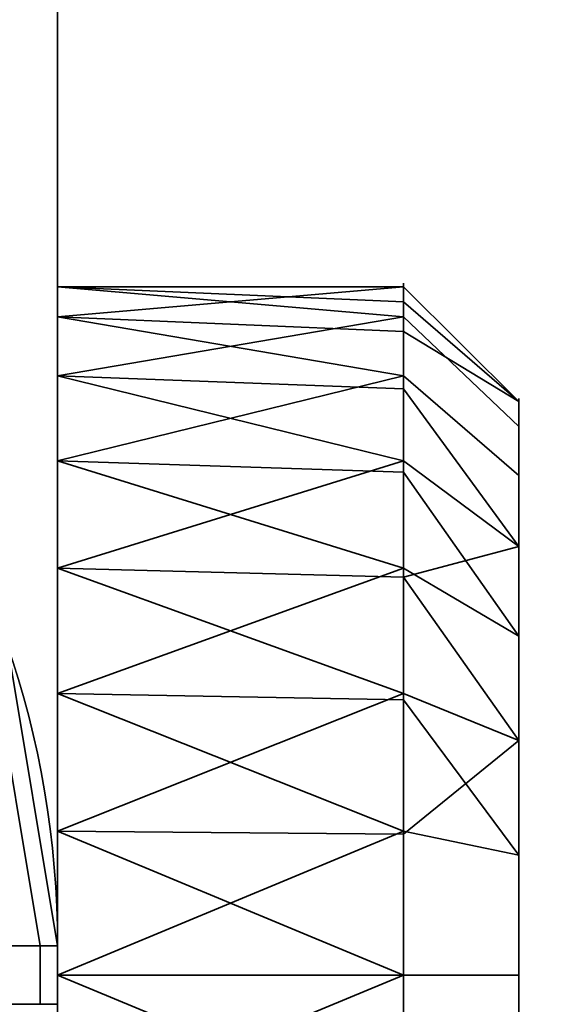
# Model space of a CAD drawing. Header units: millimetres. Extents: x -603 to 3703, y -115 to 249.
# Tile 260 of 656: x 437.34 to 439.65, y -19.93 to -15.66. Entities that reach past the tile are written whole.
import ezdxf

# ---------------------------------------------------------------- set-up
doc = ezdxf.new("R2010")
doc.units = ezdxf.units.MM
doc.layers.add('151', color=7, linetype='Continuous', true_color=0xffffff)

# ---------------------------------------------------------------- blocks, each defined once
blk = doc.blocks.new('UG_SURFACE_070')
at = {"layer": '151', "color": 252, "linetype": 'Continuous', "lineweight": 35}
for points in [[(435.5, -26.3, 1516.25), (437.5, -26.3, 1516.25), (437.5, -13.3, 1516.25), (435.5, -13.3, 1516.25)], [(435.5, -13.3, 1507.25), (437.5, -13.3, 1507.25), (437.5, -26.3, 1507.25), (435.5, -26.3, 1507.25)], [(437.5, -13.3, 1516.25), (437.5, -26.3, 1516.25), (437.5, -20.4237, 1514.6844), (437.5, -19.1763, 1514.6844)], [(437.5, -13.3, 1507.25), (437.5, -13.3, 1516.25), (437.5, -16.8164, 1512.0636), (437.5, -16.9468, 1510.8229)], [(437.5, -13.3, 1516.25), (437.5, -17.2019, 1513.25), (437.5, -16.8164, 1512.0636)], [(437.5, -16.9468, 1510.8229), (437.5, -17.5706, 1509.7426), (437.5, -13.3, 1507.25)], [(437.5, -19.1763, 1514.6844), (437.5, -18.0366, 1514.1771), (437.5, -13.3, 1516.25)], [(437.5, -18.0366, 1514.1771), (437.5, -17.2019, 1513.25), (437.5, -13.3, 1516.25)], [(437.5, -17.5706, 1509.7426), (437.5, -18.5798, 1509.0094), (437.5, -13.3, 1507.25)], [(437.5, -26.3, 1507.25), (437.5, -13.3, 1507.25), (437.5, -19.8, 1508.75), (437.5, -21.0202, 1509.0094)], [(437.5, -18.5798, 1509.0094), (437.5, -19.8, 1508.75), (437.5, -13.3, 1507.25)], [(437.5, -16.9468, 1510.8229), (437.5, -16.8164, 1512.0636), (439, -16.8164, 1511.4365)], [(437.5, -16.8164, 1512.0636), (439, -16.8816, 1512.0567), (439, -16.8164, 1511.4365)], [(437.5, -16.8164, 1512.0636), (437.5, -17.2019, 1513.25), (439, -16.9468, 1512.6771)], [(439, -16.9468, 1512.6771), (439, -16.8816, 1512.0567), (437.5, -16.8164, 1512.0636)], [(439, -16.8164, 1511.4365), (439, -17.0092, 1510.8432), (437.5, -16.9468, 1510.8229)], [(439.5, -17.3137, 1511.4887), (439, -16.8164, 1511.4365), (439, -16.8816, 1512.0567)], [(439, -17.0092, 1510.8432), (439, -16.8164, 1511.4365), (439.5, -17.3137, 1511.4887)], [(439, -16.8816, 1512.0567), (439, -16.9468, 1512.6771), (439.5, -17.4224, 1512.5226), (439.5, -17.3137, 1511.4887)], [(437.5, -17.5706, 1509.7426), (437.5, -16.9468, 1510.8229), (439, -17.2019, 1510.25)], [(437.5, -16.9468, 1510.8229), (439, -17.0092, 1510.8432), (439, -17.2019, 1510.25)], [(437.5, -17.2019, 1513.25), (439, -17.2587, 1513.2172), (439, -16.9468, 1512.6771)], [(439.5, -17.9421, 1513.4228), (439.5, -17.4224, 1512.5226), (439, -16.9468, 1512.6771), (439, -17.2587, 1513.2172)], [(439.5, -17.3137, 1511.4887), (439.5, -17.6349, 1510.5), (439, -17.2019, 1510.25), (439, -17.0092, 1510.8432)], [(437.5, -17.2019, 1513.25), (437.5, -18.0366, 1514.1771), (439, -17.5706, 1513.7573)], [(439, -17.5706, 1513.7573), (439, -17.2587, 1513.2172), (437.5, -17.2019, 1513.25)], [(439, -17.2019, 1510.25), (439, -17.6193, 1509.7865), (437.5, -17.5706, 1509.7426)], [(439, -17.6193, 1509.7865), (439, -17.2019, 1510.25), (439.5, -17.6349, 1510.5), (439.5, -18.3305, 1509.7275)], [(439, -17.2587, 1513.2172), (439, -17.5706, 1513.7573), (439.5, -17.9421, 1513.4228)], [(439.5, -17.6349, 1510.5), (439.5, -17.3137, 1511.4887), (439.5, -17.4224, 1512.5226), (439.5, -19.8, 1511.75)], [(439.5, -17.4224, 1512.5226), (439.5, -17.9421, 1513.4228), (439.5, -18.7832, 1514.0339), (439.5, -19.8, 1511.75)], [(437.5, -17.5706, 1509.7426), (439, -17.6193, 1509.7865), (439, -18.0366, 1509.323)], [(439, -18.0366, 1509.323), (437.5, -18.5798, 1509.0094), (437.5, -17.5706, 1509.7426)], [(437.5, -18.0366, 1514.1771), (439, -18.0752, 1514.124), (439, -17.5706, 1513.7573)], [(439.5, -17.9421, 1513.4228), (439, -17.5706, 1513.7573), (439, -18.0752, 1514.124)], [(439.5, -18.3305, 1509.7275), (439, -18.0366, 1509.323), (439, -17.6193, 1509.7865)], [(439.5, -19.8, 1511.75), (439.5, -19.2802, 1509.3046), (439.5, -18.3305, 1509.7275), (439.5, -17.6349, 1510.5)], [(439, -18.0752, 1514.124), (439, -18.5798, 1514.4906), (439.5, -18.7832, 1514.0339), (439.5, -17.9421, 1513.4228)], [(439, -18.5798, 1514.4906), (437.5, -18.0366, 1514.1771), (437.5, -19.1763, 1514.6844)], [(439, -18.5798, 1514.4906), (439, -18.0752, 1514.124), (437.5, -18.0366, 1514.1771)], [(439, -18.0366, 1509.323), (439, -18.6065, 1509.0692), (437.5, -18.5798, 1509.0094)], [(439, -18.6065, 1509.0692), (439, -18.0366, 1509.323), (439.5, -18.3305, 1509.7275), (439.5, -19.2802, 1509.3046)], [(437.4239, -19.673, 1502.1327), (437.2102, -18.3959, 1502.1327), (437.0053, -18.4664, 1502.4571), (437.2071, -19.673, 1502.4571)], [(437.2102, -18.3959, 1499.3674), (437.4239, -19.673, 1499.3674), (437.2071, -19.673, 1499.0429), (437.0053, -18.4664, 1499.0429)], [(437.2102, -18.3959, 1521.3673), (437.4239, -19.673, 1521.3673), (437.2071, -19.673, 1521.0429), (437.0053, -18.4664, 1521.0429)], [(437.4239, -19.673, 1524.1327), (437.2102, -18.3959, 1524.1327), (437.0053, -18.4664, 1524.4571), (437.2071, -19.673, 1524.4571)], [(437.2102, -18.3959, 1502.1327), (437.4239, -19.673, 1502.1327), (437.5, -19.673, 1501.75), (437.2835, -18.3788, 1501.75)], [(437.2835, -18.3788, 1499.75), (437.5, -19.673, 1499.75), (437.4239, -19.673, 1499.3674), (437.2102, -18.3959, 1499.3674)], [(437.2835, -18.3788, 1521.75), (437.5, -19.673, 1521.75), (437.4239, -19.673, 1521.3673), (437.2102, -18.3959, 1521.3673)], [(437.2102, -18.3959, 1524.1327), (437.4239, -19.673, 1524.1327), (437.5, -19.673, 1523.7499), (437.2835, -18.3788, 1523.7499)], [(437.5, -19.673, 1523.7499), (437.5, -19.673, 1521.75), (437.2835, -18.3788, 1521.75), (437.2835, -18.3788, 1523.7499)], [(437.5, -19.673, 1501.75), (437.5, -19.673, 1499.75), (437.2835, -18.3788, 1499.75), (437.2835, -18.3788, 1501.75)], [(437.5, -19.8, 1508.75), (437.5, -18.5798, 1509.0094), (439, -19.1763, 1508.8155)], [(437.5, -18.5798, 1509.0094), (439, -18.6065, 1509.0692), (439, -19.1763, 1508.8155)], [(437.5, -19.1763, 1514.6844), (439, -19.1899, 1514.6203), (439, -18.5798, 1514.4906)], [(439.5, -18.7832, 1514.0339), (439, -18.5798, 1514.4906), (439, -19.1899, 1514.6203)], [(439.5, -19.2802, 1509.3046), (439, -19.1763, 1508.8155), (439, -18.6065, 1509.0692)], [(439, -19.1899, 1514.6203), (439, -19.8, 1514.75), (439.5, -19.8, 1514.25), (439.5, -18.7832, 1514.0339)], [(439.5, -18.7832, 1514.0339), (439.5, -19.8, 1514.25), (439.5, -20.8168, 1514.0339), (439.5, -19.8, 1511.75)], [(437.5, -19.1763, 1514.6844), (437.5, -20.4237, 1514.6844), (439, -19.8, 1514.75)], [(439, -19.8, 1514.75), (439, -19.1899, 1514.6203), (437.5, -19.1763, 1514.6844)], [(439, -19.1763, 1508.8155), (439, -19.8, 1508.75), (437.5, -19.8, 1508.75)], [(439, -19.8, 1508.75), (439, -19.1763, 1508.8155), (439.5, -19.2802, 1509.3046), (439.5, -19.8, 1509.25)], [(439.5, -20.3198, 1509.3046), (439.5, -19.8, 1509.25), (439.5, -19.2802, 1509.3046), (439.5, -19.8, 1511.75)], [(437.2071, -19.673, 1524.4571), (437.2071, -19.927, 1524.4571), (437.4239, -19.927, 1524.1327), (437.4239, -19.673, 1524.1327)], [(437.2071, -19.927, 1521.0429), (437.2071, -19.673, 1521.0429), (437.4239, -19.673, 1521.3673), (437.4239, -19.927, 1521.3673)], [(437.2071, -19.673, 1502.4571), (437.2071, -19.927, 1502.4571), (437.4239, -19.927, 1502.1327), (437.4239, -19.673, 1502.1327)], [(437.2071, -19.927, 1499.0429), (437.2071, -19.673, 1499.0429), (437.4239, -19.673, 1499.3674), (437.4239, -19.927, 1499.3674)], [(437.4239, -19.673, 1524.1327), (437.4239, -19.927, 1524.1327), (437.5, -19.927, 1523.7499), (437.5, -19.673, 1523.7499)], [(437.4239, -19.927, 1521.3673), (437.4239, -19.673, 1521.3673), (437.5, -19.673, 1521.75), (437.5, -19.927, 1521.75)], [(437.4239, -19.673, 1502.1327), (437.4239, -19.927, 1502.1327), (437.5, -19.927, 1501.75), (437.5, -19.673, 1501.75)], [(437.4239, -19.927, 1499.3674), (437.4239, -19.673, 1499.3674), (437.5, -19.673, 1499.75), (437.5, -19.927, 1499.75)], [(437.5, -19.673, 1523.7499), (437.5, -19.927, 1523.7499), (437.5, -19.927, 1521.75), (437.5, -19.673, 1521.75)], [(437.5, -19.673, 1501.75), (437.5, -19.927, 1501.75), (437.5, -19.927, 1499.75), (437.5, -19.673, 1499.75)], [(437.5, -20.4237, 1514.6844), (439, -20.4101, 1514.6203), (439, -19.8, 1514.75)], [(437.5, -19.8, 1508.75), (439, -19.8, 1508.75), (439, -20.4237, 1508.8155)], [(439, -20.4237, 1508.8155), (437.5, -21.0202, 1509.0094), (437.5, -19.8, 1508.75)], [(439.5, -20.8168, 1514.0339), (439.5, -19.8, 1514.25), (439, -19.8, 1514.75), (439, -20.4101, 1514.6203)], [(439.5, -19.8, 1509.25), (439.5, -20.3198, 1509.3046), (439, -20.4237, 1508.8155), (439, -19.8, 1508.75)], [(439.5, -20.8168, 1514.0339), (439.5, -21.6579, 1513.4228), (439.5, -22.1776, 1512.5226), (439.5, -19.8, 1511.75)], [(439.5, -22.1776, 1512.5226), (439.5, -22.2863, 1511.4887), (439.5, -21.9651, 1510.5), (439.5, -19.8, 1511.75)], [(439.5, -21.9651, 1510.5), (439.5, -21.2695, 1509.7275), (439.5, -20.3198, 1509.3046), (439.5, -19.8, 1511.75)]]:
    blk.add_3dface(points, dxfattribs=at)
blk = doc.blocks.new('UG_SURFACE_074')
at = {"layer": '151', "color": 252, "linetype": 'Continuous', "lineweight": 35}
for points in [[(-468, -13.3, 2075.2499), (-468, -30.22, 2075.2499), (468, -30.22, 2075.2499), (468, -13.3, 2075.2499)], [(-466.5, -13.3, 2073.75), (466.5, -13.3, 2073.75), (466.5, -30.22, 2073.75), (-466.5, -30.22, 2073.75)]]:
    blk.add_3dface(points, dxfattribs=at)
blk = doc.blocks.new('UG_SURFACE_077')
at = {"layer": '151', "color": 252, "linetype": 'Continuous', "lineweight": 35}
for points in [[(435.5, -26.3, 331.25), (437.5, -26.3, 331.25), (437.5, -13.3, 331.25), (435.5, -13.3, 331.25)], [(435.5, -13.3, 322.25), (437.5, -13.3, 322.25), (437.5, -26.3, 322.25), (435.5, -26.3, 322.25)], [(437.5, -13.3, 331.25), (437.5, -18.0366, 329.1771), (437.5, -17.2019, 328.25)], [(437.5, -13.3, 322.25), (437.5, -16.9468, 325.8229), (437.5, -17.5706, 324.7426)], [(437.5, -17.2019, 328.25), (437.5, -16.8164, 327.0636), (437.5, -13.3, 331.25)], [(437.5, -16.8164, 327.0636), (437.5, -16.9468, 325.8229), (437.5, -13.3, 322.25), (437.5, -13.3, 331.25)], [(437.5, -20.4237, 329.6844), (437.5, -19.1763, 329.6844), (437.5, -13.3, 331.25), (437.5, -26.3, 331.25)], [(437.5, -19.1763, 329.6844), (437.5, -18.0366, 329.1771), (437.5, -13.3, 331.25)], [(437.5, -17.5706, 324.7426), (437.5, -18.5798, 324.0094), (437.5, -13.3, 322.25)], [(437.5, -26.3, 322.25), (437.5, -13.3, 322.25), (437.5, -19.8, 323.75), (437.5, -21.0202, 324.0094)], [(437.5, -18.5798, 324.0094), (437.5, -19.8, 323.75), (437.5, -13.3, 322.25)], [(437.5, -16.8164, 327.0636), (439, -16.8816, 327.0567), (439, -16.8164, 326.4364)], [(439, -16.8164, 326.4364), (437.5, -16.9468, 325.8229), (437.5, -16.8164, 327.0636)], [(437.5, -16.8164, 327.0636), (437.5, -17.2019, 328.25), (439, -16.9468, 327.677)], [(439, -16.9468, 327.677), (439, -16.8816, 327.0567), (437.5, -16.8164, 327.0636)], [(439, -16.8164, 326.4364), (439, -17.0092, 325.8432), (437.5, -16.9468, 325.8229)], [(439.5, -17.3137, 326.4887), (439, -16.8164, 326.4364), (439, -16.8816, 327.0567)], [(439, -17.0092, 325.8432), (439, -16.8164, 326.4364), (439.5, -17.3137, 326.4887)], [(439, -16.8816, 327.0567), (439, -16.9468, 327.677), (439.5, -17.4224, 327.5225), (439.5, -17.3137, 326.4887)], [(437.5, -17.5706, 324.7426), (437.5, -16.9468, 325.8229), (439, -17.2019, 325.25)], [(437.5, -16.9468, 325.8229), (439, -17.0092, 325.8432), (439, -17.2019, 325.25)], [(437.5, -17.2019, 328.25), (439, -17.2587, 328.2172), (439, -16.9468, 327.677)], [(439.5, -17.9421, 328.4228), (439.5, -17.4224, 327.5225), (439, -16.9468, 327.677), (439, -17.2587, 328.2172)], [(439.5, -17.3137, 326.4887), (439.5, -17.6349, 325.5), (439, -17.2019, 325.25), (439, -17.0092, 325.8432)], [(439, -17.5706, 328.7574), (437.5, -17.2019, 328.25), (437.5, -18.0366, 329.1771)], [(439, -17.5706, 328.7574), (439, -17.2587, 328.2172), (437.5, -17.2019, 328.25)], [(439, -17.2019, 325.25), (439, -17.6193, 324.7865), (437.5, -17.5706, 324.7426)], [(439, -17.6193, 324.7865), (439, -17.2019, 325.25), (439.5, -17.6349, 325.5), (439.5, -18.3305, 324.7274)], [(439, -17.2587, 328.2172), (439, -17.5706, 328.7574), (439.5, -17.9421, 328.4228)], [(439.5, -17.6349, 325.5), (439.5, -17.3137, 326.4887), (439.5, -17.4224, 327.5225), (439.5, -19.8, 326.75)], [(439.5, -17.4224, 327.5225), (439.5, -17.9421, 328.4228), (439.5, -18.7832, 329.0339), (439.5, -19.8, 326.75)], [(437.5, -17.5706, 324.7426), (439, -17.6193, 324.7865), (439, -18.0366, 324.3229)], [(439, -18.0366, 324.3229), (437.5, -18.5798, 324.0094), (437.5, -17.5706, 324.7426)], [(437.5, -18.0366, 329.1771), (439, -18.0752, 329.124), (439, -17.5706, 328.7574)], [(439.5, -18.7832, 329.0339), (439.5, -17.9421, 328.4228), (439, -17.5706, 328.7574), (439, -18.0752, 329.124)], [(439.5, -18.3305, 324.7274), (439, -18.0366, 324.3229), (439, -17.6193, 324.7865)], [(439.5, -19.8, 326.75), (439.5, -19.2802, 324.3046), (439.5, -18.3305, 324.7274), (439.5, -17.6349, 325.5)], [(439, -18.5798, 329.4906), (437.5, -18.0366, 329.1771), (437.5, -19.1763, 329.6844)], [(439, -18.5798, 329.4906), (439, -18.0752, 329.124), (437.5, -18.0366, 329.1771)], [(439, -18.0366, 324.3229), (439, -18.6065, 324.0693), (437.5, -18.5798, 324.0094)], [(439, -18.6065, 324.0693), (439, -18.0366, 324.3229), (439.5, -18.3305, 324.7274), (439.5, -19.2802, 324.3046)], [(439, -18.0752, 329.124), (439, -18.5798, 329.4906), (439.5, -18.7832, 329.0339)], [(437.4239, -19.673, 317.1327), (437.2102, -18.3959, 317.1327), (437.0053, -18.4664, 317.4571), (437.2071, -19.673, 317.4571)], [(437.2102, -18.3959, 314.3673), (437.4239, -19.673, 314.3673), (437.2071, -19.673, 314.0429), (437.0053, -18.4664, 314.0429)], [(437.2102, -18.3959, 336.3673), (437.4239, -19.673, 336.3673), (437.2071, -19.673, 336.0429), (437.0053, -18.4664, 336.0429)], [(437.4239, -19.673, 339.1327), (437.2102, -18.3959, 339.1327), (437.0053, -18.4664, 339.4571), (437.2071, -19.673, 339.4571)], [(437.2102, -18.3959, 317.1327), (437.4239, -19.673, 317.1327), (437.5, -19.673, 316.75), (437.2835, -18.3788, 316.75)], [(437.2835, -18.3788, 314.75), (437.5, -19.673, 314.75), (437.4239, -19.673, 314.3673), (437.2102, -18.3959, 314.3673)], [(437.2835, -18.3788, 336.75), (437.5, -19.673, 336.75), (437.4239, -19.673, 336.3673), (437.2102, -18.3959, 336.3673)], [(437.2102, -18.3959, 339.1327), (437.4239, -19.673, 339.1327), (437.5, -19.673, 338.75), (437.2835, -18.3788, 338.75)], [(437.5, -19.673, 338.75), (437.5, -19.673, 336.75), (437.2835, -18.3788, 336.75), (437.2835, -18.3788, 338.75)], [(437.5, -19.673, 316.75), (437.5, -19.673, 314.75), (437.2835, -18.3788, 314.75), (437.2835, -18.3788, 316.75)], [(437.5, -19.8, 323.75), (437.5, -18.5798, 324.0094), (439, -19.1763, 323.8156)], [(437.5, -18.5798, 324.0094), (439, -18.6065, 324.0693), (439, -19.1763, 323.8156)], [(437.5, -19.1763, 329.6844), (439, -19.1899, 329.6203), (439, -18.5798, 329.4906)], [(439.5, -18.7832, 329.0339), (439, -18.5798, 329.4906), (439, -19.1899, 329.6203)], [(439.5, -19.2802, 324.3046), (439, -19.1763, 323.8156), (439, -18.6065, 324.0693)], [(439, -19.1899, 329.6203), (439, -19.8, 329.75), (439.5, -19.8, 329.25), (439.5, -18.7832, 329.0339)], [(439.5, -18.7832, 329.0339), (439.5, -19.8, 329.25), (439.5, -20.8168, 329.0339), (439.5, -19.8, 326.75)], [(437.5, -19.1763, 329.6844), (437.5, -20.4237, 329.6844), (439, -19.8, 329.75)], [(439, -19.8, 329.75), (439, -19.1899, 329.6203), (437.5, -19.1763, 329.6844)], [(439, -19.1763, 323.8156), (439, -19.8, 323.75), (437.5, -19.8, 323.75)], [(439, -19.8, 323.75), (439, -19.1763, 323.8156), (439.5, -19.2802, 324.3046), (439.5, -19.8, 324.25)], [(439.5, -20.3198, 324.3046), (439.5, -19.8, 324.25), (439.5, -19.2802, 324.3046), (439.5, -19.8, 326.75)], [(437.2071, -19.673, 339.4571), (437.2071, -19.927, 339.4571), (437.4239, -19.927, 339.1327), (437.4239, -19.673, 339.1327)], [(437.2071, -19.927, 336.0429), (437.2071, -19.673, 336.0429), (437.4239, -19.673, 336.3673), (437.4239, -19.927, 336.3673)], [(437.2071, -19.673, 317.4571), (437.2071, -19.927, 317.4571), (437.4239, -19.927, 317.1327), (437.4239, -19.673, 317.1327)], [(437.2071, -19.927, 314.0429), (437.2071, -19.673, 314.0429), (437.4239, -19.673, 314.3673), (437.4239, -19.927, 314.3673)], [(437.4239, -19.673, 339.1327), (437.4239, -19.927, 339.1327), (437.5, -19.927, 338.75), (437.5, -19.673, 338.75)], [(437.4239, -19.927, 336.3673), (437.4239, -19.673, 336.3673), (437.5, -19.673, 336.75), (437.5, -19.927, 336.75)], [(437.4239, -19.673, 317.1327), (437.4239, -19.927, 317.1327), (437.5, -19.927, 316.75), (437.5, -19.673, 316.75)], [(437.4239, -19.927, 314.3673), (437.4239, -19.673, 314.3673), (437.5, -19.673, 314.75), (437.5, -19.927, 314.75)], [(437.5, -19.673, 338.75), (437.5, -19.927, 338.75), (437.5, -19.927, 336.75), (437.5, -19.673, 336.75)], [(437.5, -19.673, 316.75), (437.5, -19.927, 316.75), (437.5, -19.927, 314.75), (437.5, -19.673, 314.75)], [(437.5, -20.4237, 329.6844), (439, -20.4101, 329.6203), (439, -19.8, 329.75)], [(437.5, -19.8, 323.75), (439, -19.8, 323.75), (439, -20.4237, 323.8156)], [(439, -20.4237, 323.8156), (437.5, -21.0202, 324.0094), (437.5, -19.8, 323.75)], [(439.5, -20.8168, 329.0339), (439.5, -19.8, 329.25), (439, -19.8, 329.75), (439, -20.4101, 329.6203)], [(439.5, -19.8, 324.25), (439.5, -20.3198, 324.3046), (439, -20.4237, 323.8156), (439, -19.8, 323.75)], [(439.5, -20.8168, 329.0339), (439.5, -21.6579, 328.4228), (439.5, -22.1776, 327.5225), (439.5, -19.8, 326.75)], [(439.5, -22.1776, 327.5225), (439.5, -22.2863, 326.4887), (439.5, -21.9651, 325.5), (439.5, -19.8, 326.75)], [(439.5, -21.9651, 325.5), (439.5, -21.2695, 324.7274), (439.5, -20.3198, 324.3046), (439.5, -19.8, 326.75)]]:
    blk.add_3dface(points, dxfattribs=at)
blk = doc.blocks.new('UG_SURFACE_080')
at = {"layer": '151', "color": 252, "linetype": 'Continuous', "lineweight": 35}
for points in [[(435.5, -26.3, 1766.25), (437.5, -26.3, 1766.25), (437.5, -13.3, 1766.25), (435.5, -13.3, 1766.25)], [(435.5, -13.3, 1757.25), (437.5, -13.3, 1757.25), (437.5, -26.3, 1757.25), (435.5, -26.3, 1757.25)], [(437.5, -13.3, 1766.25), (437.5, -26.3, 1766.25), (437.5, -20.4237, 1764.6844), (437.5, -19.1763, 1764.6844)], [(437.5, -13.3, 1757.25), (437.5, -13.3, 1766.25), (437.5, -16.8164, 1762.0636), (437.5, -16.9468, 1760.8229)], [(437.5, -13.3, 1766.25), (437.5, -17.2019, 1763.25), (437.5, -16.8164, 1762.0636)], [(437.5, -16.9468, 1760.8229), (437.5, -17.5706, 1759.7426), (437.5, -13.3, 1757.25)], [(437.5, -19.1763, 1764.6844), (437.5, -18.0366, 1764.1771), (437.5, -13.3, 1766.25)], [(437.5, -18.0366, 1764.1771), (437.5, -17.2019, 1763.25), (437.5, -13.3, 1766.25)], [(437.5, -17.5706, 1759.7426), (437.5, -18.5798, 1759.0094), (437.5, -13.3, 1757.25)], [(437.5, -26.3, 1757.25), (437.5, -13.3, 1757.25), (437.5, -19.8, 1758.75), (437.5, -21.0202, 1759.0094)], [(437.5, -18.5798, 1759.0094), (437.5, -19.8, 1758.75), (437.5, -13.3, 1757.25)], [(437.5, -16.9468, 1760.8229), (437.5, -16.8164, 1762.0636), (439, -16.8164, 1761.4365)], [(437.5, -16.8164, 1762.0636), (439, -16.8816, 1762.0567), (439, -16.8164, 1761.4365)], [(437.5, -16.8164, 1762.0636), (437.5, -17.2019, 1763.25), (439, -16.9468, 1762.6771)], [(439, -16.9468, 1762.6771), (439, -16.8816, 1762.0567), (437.5, -16.8164, 1762.0636)], [(439, -16.8164, 1761.4365), (439, -17.0092, 1760.8432), (437.5, -16.9468, 1760.8229)], [(439.5, -17.3137, 1761.4887), (439, -16.8164, 1761.4365), (439, -16.8816, 1762.0567)], [(439, -17.0092, 1760.8432), (439, -16.8164, 1761.4365), (439.5, -17.3137, 1761.4887)], [(439, -16.8816, 1762.0567), (439, -16.9468, 1762.6771), (439.5, -17.4224, 1762.5226), (439.5, -17.3137, 1761.4887)], [(437.5, -17.5706, 1759.7426), (437.5, -16.9468, 1760.8229), (439, -17.2019, 1760.25)], [(437.5, -16.9468, 1760.8229), (439, -17.0092, 1760.8432), (439, -17.2019, 1760.25)], [(437.5, -17.2019, 1763.25), (439, -17.2587, 1763.2172), (439, -16.9468, 1762.6771)], [(439.5, -17.9421, 1763.4228), (439.5, -17.4224, 1762.5226), (439, -16.9468, 1762.6771), (439, -17.2587, 1763.2172)], [(439.5, -17.3137, 1761.4887), (439.5, -17.6349, 1760.5), (439, -17.2019, 1760.25), (439, -17.0092, 1760.8432)], [(439, -17.5706, 1763.7573), (437.5, -17.2019, 1763.25), (437.5, -18.0366, 1764.1771)], [(439, -17.5706, 1763.7573), (439, -17.2587, 1763.2172), (437.5, -17.2019, 1763.25)], [(439, -17.2019, 1760.25), (439, -17.6193, 1759.7865), (437.5, -17.5706, 1759.7426)], [(439, -17.6193, 1759.7865), (439, -17.2019, 1760.25), (439.5, -17.6349, 1760.5), (439.5, -18.3305, 1759.7275)], [(439, -17.2587, 1763.2172), (439, -17.5706, 1763.7573), (439.5, -17.9421, 1763.4228)], [(439.5, -17.6349, 1760.5), (439.5, -17.3137, 1761.4887), (439.5, -17.4224, 1762.5226), (439.5, -19.8, 1761.75)], [(439.5, -17.4224, 1762.5226), (439.5, -17.9421, 1763.4228), (439.5, -18.7832, 1764.0339), (439.5, -19.8, 1761.75)], [(437.5, -17.5706, 1759.7426), (439, -17.6193, 1759.7865), (439, -18.0366, 1759.323)], [(439, -18.0366, 1759.323), (437.5, -18.5798, 1759.0094), (437.5, -17.5706, 1759.7426)], [(437.5, -18.0366, 1764.1771), (439, -18.0752, 1764.124), (439, -17.5706, 1763.7573)], [(439.5, -17.9421, 1763.4228), (439, -17.5706, 1763.7573), (439, -18.0752, 1764.124)], [(439.5, -18.3305, 1759.7275), (439, -18.0366, 1759.323), (439, -17.6193, 1759.7865)], [(439.5, -19.8, 1761.75), (439.5, -19.2802, 1759.3046), (439.5, -18.3305, 1759.7275), (439.5, -17.6349, 1760.5)], [(439, -18.0752, 1764.124), (439, -18.5798, 1764.4906), (439.5, -18.7832, 1764.0339), (439.5, -17.9421, 1763.4228)], [(439, -18.5798, 1764.4906), (437.5, -18.0366, 1764.1771), (437.5, -19.1763, 1764.6844)], [(439, -18.5798, 1764.4906), (439, -18.0752, 1764.124), (437.5, -18.0366, 1764.1771)], [(439, -18.0366, 1759.323), (439, -18.6065, 1759.0692), (437.5, -18.5798, 1759.0094)], [(439, -18.6065, 1759.0692), (439, -18.0366, 1759.323), (439.5, -18.3305, 1759.7275), (439.5, -19.2802, 1759.3046)], [(437.4239, -19.673, 1752.1327), (437.2102, -18.3959, 1752.1327), (437.0053, -18.4664, 1752.4571), (437.2071, -19.673, 1752.4571)], [(437.2102, -18.3959, 1749.3674), (437.4239, -19.673, 1749.3674), (437.2071, -19.673, 1749.0429), (437.0053, -18.4664, 1749.0429)], [(437.2102, -18.3959, 1771.3673), (437.4239, -19.673, 1771.3673), (437.2071, -19.673, 1771.0429), (437.0053, -18.4664, 1771.0429)], [(437.4239, -19.673, 1774.1327), (437.2102, -18.3959, 1774.1327), (437.0053, -18.4664, 1774.4571), (437.2071, -19.673, 1774.4571)], [(437.2102, -18.3959, 1752.1327), (437.4239, -19.673, 1752.1327), (437.5, -19.673, 1751.75), (437.2835, -18.3788, 1751.75)], [(437.2835, -18.3788, 1749.75), (437.5, -19.673, 1749.75), (437.4239, -19.673, 1749.3674), (437.2102, -18.3959, 1749.3674)], [(437.2835, -18.3788, 1771.75), (437.5, -19.673, 1771.75), (437.4239, -19.673, 1771.3673), (437.2102, -18.3959, 1771.3673)], [(437.2102, -18.3959, 1774.1327), (437.4239, -19.673, 1774.1327), (437.5, -19.673, 1773.7499), (437.2835, -18.3788, 1773.7499)], [(437.5, -19.673, 1773.7499), (437.5, -19.673, 1771.75), (437.2835, -18.3788, 1771.75), (437.2835, -18.3788, 1773.7499)], [(437.5, -19.673, 1751.75), (437.5, -19.673, 1749.75), (437.2835, -18.3788, 1749.75), (437.2835, -18.3788, 1751.75)], [(437.5, -19.8, 1758.75), (437.5, -18.5798, 1759.0094), (439, -19.1763, 1758.8155)], [(437.5, -18.5798, 1759.0094), (439, -18.6065, 1759.0692), (439, -19.1763, 1758.8155)], [(437.5, -19.1763, 1764.6844), (439, -19.1899, 1764.6203), (439, -18.5798, 1764.4906)], [(439.5, -18.7832, 1764.0339), (439, -18.5798, 1764.4906), (439, -19.1899, 1764.6203)], [(439.5, -19.2802, 1759.3046), (439, -19.1763, 1758.8155), (439, -18.6065, 1759.0692)], [(439, -19.1899, 1764.6203), (439, -19.8, 1764.75), (439.5, -19.8, 1764.25), (439.5, -18.7832, 1764.0339)], [(439.5, -18.7832, 1764.0339), (439.5, -19.8, 1764.25), (439.5, -20.8168, 1764.0339), (439.5, -19.8, 1761.75)], [(437.5, -19.1763, 1764.6844), (437.5, -20.4237, 1764.6844), (439, -19.8, 1764.75)], [(439, -19.8, 1764.75), (439, -19.1899, 1764.6203), (437.5, -19.1763, 1764.6844)], [(439, -19.1763, 1758.8155), (439, -19.8, 1758.75), (437.5, -19.8, 1758.75)], [(439, -19.8, 1758.75), (439, -19.1763, 1758.8155), (439.5, -19.2802, 1759.3046), (439.5, -19.8, 1759.25)], [(439.5, -20.3198, 1759.3046), (439.5, -19.8, 1759.25), (439.5, -19.2802, 1759.3046), (439.5, -19.8, 1761.75)], [(437.2071, -19.673, 1774.4571), (437.2071, -19.927, 1774.4571), (437.4239, -19.927, 1774.1327), (437.4239, -19.673, 1774.1327)], [(437.2071, -19.927, 1771.0429), (437.2071, -19.673, 1771.0429), (437.4239, -19.673, 1771.3673), (437.4239, -19.927, 1771.3673)], [(437.2071, -19.673, 1752.4571), (437.2071, -19.927, 1752.4571), (437.4239, -19.927, 1752.1327), (437.4239, -19.673, 1752.1327)], [(437.2071, -19.927, 1749.0429), (437.2071, -19.673, 1749.0429), (437.4239, -19.673, 1749.3674), (437.4239, -19.927, 1749.3674)], [(437.4239, -19.673, 1774.1327), (437.4239, -19.927, 1774.1327), (437.5, -19.927, 1773.7499), (437.5, -19.673, 1773.7499)], [(437.4239, -19.927, 1771.3673), (437.4239, -19.673, 1771.3673), (437.5, -19.673, 1771.75), (437.5, -19.927, 1771.75)], [(437.4239, -19.673, 1752.1327), (437.4239, -19.927, 1752.1327), (437.5, -19.927, 1751.75), (437.5, -19.673, 1751.75)], [(437.4239, -19.927, 1749.3674), (437.4239, -19.673, 1749.3674), (437.5, -19.673, 1749.75), (437.5, -19.927, 1749.75)], [(437.5, -19.673, 1773.7499), (437.5, -19.927, 1773.7499), (437.5, -19.927, 1771.75), (437.5, -19.673, 1771.75)], [(437.5, -19.673, 1751.75), (437.5, -19.927, 1751.75), (437.5, -19.927, 1749.75), (437.5, -19.673, 1749.75)], [(437.5, -20.4237, 1764.6844), (439, -20.4101, 1764.6203), (439, -19.8, 1764.75)], [(437.5, -19.8, 1758.75), (439, -19.8, 1758.75), (439, -20.4237, 1758.8155)], [(439, -20.4237, 1758.8155), (437.5, -21.0202, 1759.0094), (437.5, -19.8, 1758.75)], [(439.5, -20.8168, 1764.0339), (439.5, -19.8, 1764.25), (439, -19.8, 1764.75), (439, -20.4101, 1764.6203)], [(439.5, -19.8, 1759.25), (439.5, -20.3198, 1759.3046), (439, -20.4237, 1758.8155), (439, -19.8, 1758.75)], [(439.5, -20.8168, 1764.0339), (439.5, -21.6579, 1763.4228), (439.5, -22.1776, 1762.5226), (439.5, -19.8, 1761.75)], [(439.5, -22.1776, 1762.5226), (439.5, -22.2863, 1761.4887), (439.5, -21.9651, 1760.5), (439.5, -19.8, 1761.75)], [(439.5, -21.9651, 1760.5), (439.5, -21.2695, 1759.7275), (439.5, -20.3198, 1759.3046), (439.5, -19.8, 1761.75)]]:
    blk.add_3dface(points, dxfattribs=at)

msp = doc.modelspace()

# ---------------------------------------------------------------- linework, layer by layer
at = {"layer": '151', "color": 252, "linetype": 'Continuous', "lineweight": -3, "true_color": 0x939598}
for p, q in [((437.5, -26.3, 1507.25), (437.5, -13.3, 1507.25)), ((437.5, -13.3, 1516.25), (437.5, -26.3, 1516.25)), ((437.5, -13.3, 331.25), (437.5, -26.3, 331.25)), ((437.5, -26.3, 322.25), (437.5, -13.3, 322.25)), ((437.5, -26.3, 1757.25), (437.5, -13.3, 1757.25)), ((437.5, -13.3, 1766.25), (437.5, -26.3, 1766.25)), ((437.5, -19.673, 1521.75), (437.5, -19.673, 1523.75)), ((437.5, -19.673, 1501.75), (437.5, -19.927, 1501.75)), ((437.5, -19.927, 1499.75), (437.5, -19.673, 1499.75)), ((437.5, -19.673, 1499.75), (437.5, -19.673, 1501.75)), ((437.5, -19.673, 1523.75), (437.5, -19.927, 1523.75)), ((437.5, -19.927, 1521.75), (437.5, -19.673, 1521.75)), ((437.5, -19.673, 336.75), (437.5, -19.673, 338.75)), ((437.5, -19.673, 316.75), (437.5, -19.927, 316.75)), ((437.5, -19.927, 314.75), (437.5, -19.673, 314.75)), ((437.5, -19.673, 314.75), (437.5, -19.673, 316.75)), ((437.5, -19.673, 338.75), (437.5, -19.927, 338.75)), ((437.5, -19.927, 336.75), (437.5, -19.673, 336.75)), ((437.5, -19.927, 1749.75), (437.5, -19.673, 1749.75)), ((437.5, -19.673, 1749.75), (437.5, -19.673, 1751.75)), ((437.5, -19.673, 1773.75), (437.5, -19.927, 1773.75)), ((437.5, -19.927, 1771.75), (437.5, -19.673, 1771.75)), ((437.5, -19.673, 1771.75), (437.5, -19.673, 1773.75)), ((437.5, -19.673, 1751.75), (437.5, -19.927, 1751.75)), ((437.5, -19.927, 1523.75), (437.5, -19.927, 1521.75)), ((437.5, -19.927, 1501.75), (437.5, -19.927, 1499.75)), ((437.5, -19.927, 338.75), (437.5, -19.927, 336.75)), ((437.5, -19.927, 316.75), (437.5, -19.927, 314.75)), ((437.5, -19.927, 1773.75), (437.5, -19.927, 1771.75)), ((437.5, -19.927, 1751.75), (437.5, -19.927, 1749.75))]:
    msp.add_line(p, q, dxfattribs=at)
at = {"layer": '151', "color": 252, "linetype": 'Continuous', "lineweight": -3, "true_color": 0x939598, "extrusion": (-1, 0, 0)}
for centre in [(19.8, 1511.75, -437.5), (19.8, 326.75, -437.5), (19.8, 1761.75, -437.5), (19.8, 1511.75, -439), (19.8, 326.75, -439), (19.8, 1761.75, -439)]:
    msp.add_circle(centre, 3, dxfattribs=at)
at = {"layer": '151', "color": 252, "linetype": 'Continuous', "lineweight": -3, "true_color": 0x939598, "extrusion": (1, 0, 0)}
for centre in [(-19.8, 1511.75, 439.5), (-19.8, 326.75, 439.5), (-19.8, 1761.75, 439.5)]:
    msp.add_circle(centre, 2.5, dxfattribs=at)
at = {"layer": '151', "color": 252, "linetype": 'Continuous', "lineweight": -3, "true_color": 0x939598}
for centre in [(433.5, -19.673, 1499.75), (433.5, -19.673, 1521.75), (433.5, -19.673, 336.75), (433.5, -19.673, 314.75), (433.5, -19.673, 1771.75), (433.5, -19.673, 1749.75)]:
    msp.add_arc(centre, 4, 0, 75.5225, dxfattribs=at)
at = {"layer": '151', "color": 252, "linetype": 'Continuous', "lineweight": -3, "true_color": 0x939598, "extrusion": (0, 0, -1)}
for centre, start, end in [((-433.5, -19.673, -1523.75), 104.4775, 180), ((-433.5, -19.673, -1501.75), 104.4775, 180), ((-433.5, -19.673, -338.75), 104.4775, 180), ((-433.5, -19.673, -316.75), 104.4775, 180), ((-433.5, -19.673, -1751.75), 104.4775, 180), ((-433.5, -19.673, -1773.75), 104.4775, 180), ((-433.5, -19.927, -1523.75), 180, 255.5225), ((-433.5, -19.927, -1501.75), 180, 255.5225), ((-433.5, -19.927, -316.75), 180, 255.5225), ((-433.5, -19.927, -338.75), 180, 255.5225), ((-433.5, -19.927, -1751.75), 180, 255.5225), ((-433.5, -19.927, -1773.75), 180, 255.5225)]:
    msp.add_arc(centre, 4, start, end, dxfattribs=at)
at = {"layer": '151', "color": 252, "linetype": 'Continuous', "lineweight": -3, "true_color": 0x939598, "extrusion": (0, -1, 0)}
for centre in [(436.5, 1499.75, 19.673), (436.5, 314.75, 19.673), (436.5, 1749.75, 19.673), (436.5, 314.75, 19.673), (436.5, 1499.75, 19.927), (436.5, 314.75, 19.927), (436.5, 1749.75, 19.927)]:
    msp.add_arc(centre, 1, 270, 0, dxfattribs=at)
at = {"layer": '151', "color": 252, "linetype": 'Continuous', "lineweight": -3, "true_color": 0x939598, "extrusion": (0, 1, 0)}
for centre, start, end in [((-436.5, 1523.75, -19.673), 90, 180), ((-436.5, 1501.75, -19.673), 90, 180), ((-436.5, 1521.75, -19.673), 180, 270), ((-436.5, 336.75, -19.673), 180, 270), ((-436.5, 338.75, -19.673), 90, 180), ((-436.5, 316.75, -19.673), 90, 180), ((-436.5, 1751.75, -19.673), 90, 180), ((-436.5, 1771.75, -19.673), 180, 270), ((-436.5, 1773.75, -19.673), 90, 180), ((-436.5, 1521.75, -19.927), 180, 270), ((-436.5, 1523.75, -19.927), 90, 180), ((-436.5, 1501.75, -19.927), 90, 180), ((-436.5, 338.75, -19.927), 90, 180), ((-436.5, 336.75, -19.927), 180, 270), ((-436.5, 316.75, -19.927), 90, 180), ((-436.5, 1773.75, -19.927), 90, 180), ((-436.5, 1751.75, -19.927), 90, 180), ((-436.5, 1771.75, -19.927), 180, 270)]:
    msp.add_arc(centre, 1, start, end, dxfattribs=at)

# ---------------------------------------------------------------- block references
at = {"layer": '151', "color": 252, "linetype": 'Continuous', "lineweight": -3, "true_color": 0x939598}
for name in ['UG_SURFACE_074', 'UG_SURFACE_070', 'UG_SURFACE_077', 'UG_SURFACE_080']:
    msp.add_blockref(name, (0, 0), dxfattribs=at)

doc.saveas('drawing.dxf')
